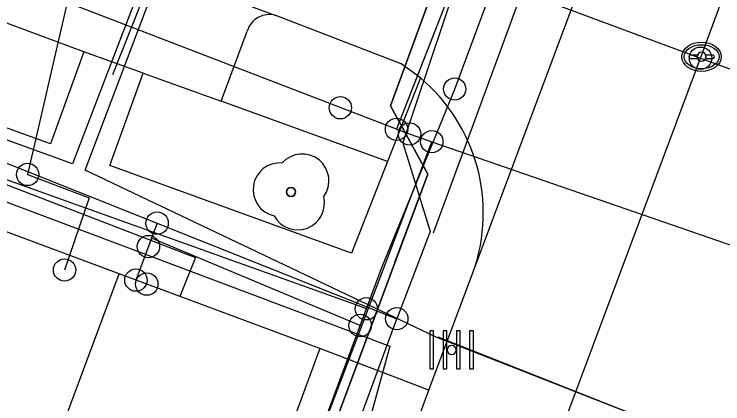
# Model space of a CAD drawing. Extents: x 192672 to 192910, y 446344 to 446512.
# Drawn here: x 192725.25 to 192741.13, y 446389.57 to 446398.29 of the extents above; entities that cross this region are included whole.
import ezdxf

# ---------------------------------------------------------------- set-up
doc = ezdxf.new("R2010")
doc.units = 0
for name, color, linetype in [('B-OI-KL-()_DIAMETEROVERGANG_WATER-S', 7, 'Continuous'), ('B-OI-KL-()_OVERIG_RIOOLVRIJVERVAL-S', 7, 'Continuous'), ('B-OI-KL-()_PUNTVANLEVERING_WATER-S', 7, 'Continuous'), ('B-OI-KL-BUISLEIDING_OLIEGASCHEMICALIEN_GASLAGEDRUK-G', 7, 'Continuous'), ('B-OI-KL-DATA-G', 7, 'Continuous'), ('B-OI-KL-DATA_DUCT-G', 7, 'Continuous'), ('B-OI-KL-DATA_GTWP-S', 7, 'Continuous'), ('B-OI-KL-DATA_KABELBED-G', 7, 'Continuous'), ('B-OI-KL-DATA_MANTELBUIS-G', 7, 'Continuous'), ('B-OI-KL-DATA_MOF-S', 7, 'Continuous'), ('B-OI-KL-ET_LS-G', 7, 'Continuous'), ('B-OI-KL-ET_LS_DELIVERYPOINT-S', 7, 'Continuous'), ('B-OI-KL-ET_LS_MANTELBUIS-G', 7, 'Continuous'), ('B-OI-KL-GAS_LD_AFTAKZADEL-S', 7, 'Continuous'), ('B-OI-KL-GAS_LD_DELIVERYPOINT-S', 7, 'Continuous'), ('B-OI-KL-GAS_LD_OVERGANGSSTUK-S', 7, 'Continuous'), ('B-OI-KL-GAS_LD_TSTUK-S', 7, 'Continuous'), ('B-OI-KL-WATER-G', 7, 'Continuous'), ('B-OI-RI-RIOOLVRIJVERVAL-G', 7, 'Continuous'), ('boom', 7, 'Continuous'), ('Default', 7, 'Continuous'), ('inspectie-   rioolput', 7, 'Continuous'), ('kant open verharding', 7, 'Continuous'), ('kant verharding', 7, 'Continuous'), ('kolk', 7, 'Continuous'), ('pand op maaiveld vlak', 7, 'Continuous'), ('verkeerseiland - berm', 7, 'Continuous')]:
    doc.layers.add(name, color=color, linetype=linetype)

# ---------------------------------------------------------------- blocks, each defined once
blk = doc.blocks.new('B-OI-KL-GAS_LD_AFTAKZADEL-S')
at = {"layer": 'Default'}
blk.add_circle((0, 0), 0.25, dxfattribs=at)
blk = doc.blocks.new('B-OI-KL-GAS_LD_DELIVERYPOINT-S')
at = {"layer": 'Default'}
blk.add_circle((0, 0), 0.25, dxfattribs=at)
blk = doc.blocks.new('B-OI-KL-GAS_LD_OVERGANGSSTUK-S')
at = {"layer": 'Default'}
blk.add_circle((0, 0), 0.25, dxfattribs=at)
blk = doc.blocks.new('B-OI-KL-GAS_LD_TSTUK-S')
at = {"layer": 'Default'}
blk.add_circle((0, 0), 0.25, dxfattribs=at)
blk = doc.blocks.new('B-OI-KL-ET_LS_DELIVERYPOINT-S')
at = {"layer": 'Default'}
blk.add_circle((0, 0), 0.25, dxfattribs=at)
blk = doc.blocks.new('B-OI-KL-()_OVERIG_RIOOLVRIJVERVAL-S')
at = {"layer": 'Default'}
blk.add_circle((0, 0), 0.25, dxfattribs=at)
blk = doc.blocks.new('B-OI-KL-()_DIAMETEROVERGANG_WATER-S')
at = {"layer": 'Default'}
blk.add_circle((0, 0), 0.25, dxfattribs=at)
blk = doc.blocks.new('B-OI-KL-()_PUNTVANLEVERING_WATER-S')
at = {"layer": 'Default'}
blk.add_circle((0, 0), 0.25, dxfattribs=at)
blk = doc.blocks.new('B-OI-KL-DATA_GTWP-S')
at = {"layer": 'Default'}
blk.add_circle((0, 0), 0.25, dxfattribs=at)
blk = doc.blocks.new('B-OI-KL-DATA_MOF-S')
at = {"layer": 'Default'}
blk.add_circle((0, 0), 0.25, dxfattribs=at)

msp = doc.modelspace()

# ---------------------------------------------------------------- linework, layer by layer
at = {"layer": 'B-OI-KL-BUISLEIDING_OLIEGASCHEMICALIEN_GASLAGEDRUK-G'}
for points in [[(192739.245, 446406.116), (192738.615, 446404.612), (192736.992, 446403.675), (192735.143, 446398.93), (192733.961, 446395.415), (192734.57, 446393.429), (192733.825, 446391.479)], [(192734.648, 446393.4), (192738.753, 446404.561)], [(192709.208, 446401.012), (192719.482, 446397.193), (192733.825, 446391.479)], [(192728.457, 446393.618), (192728.365, 446393.385), (192728.261, 446393.093)], [(192728.261, 446393.093), (192727.981, 446392.343)], [(192716.663, 446345.556), (192724.878, 446367.369), (192730.944, 446383.739), (192732.424, 446387.662), (192733.825, 446391.479)]]:
    msp.add_lwpolyline(points, dxfattribs=at)
at = {"layer": 'B-OI-KL-DATA-G'}
for points in [[(192768.74, 446486.807), (192749.794, 446435.599), (192742.072, 446415.039), (192739.06, 446406.841), (192738.917, 446406.249), (192738.75, 446405.758), (192738.438, 446405.088), (192738.002, 446404.406), (192737.543, 446403.858), (192737.067, 446403.408), (192736.56, 446403.025), (192736.06, 446402.723), (192733.684, 446396.245), (192734.518, 446394.712), (192730.316, 446383.423), (192727.316, 446375.697), (192722.899, 446364.033), (192722.458, 446362.715), (192718.077, 446351.086), (192716.68, 446347.404), (192715.968, 446345.556)], [(192768.74, 446486.807), (192749.794, 446435.599), (192742.072, 446415.039), (192739.06, 446406.841), (192738.917, 446406.249), (192738.75, 446405.758), (192738.438, 446405.088), (192738.002, 446404.406), (192737.543, 446403.858), (192737.067, 446403.408), (192736.56, 446403.025), (192736.06, 446402.723), (192733.684, 446396.245), (192734.518, 446394.712), (192730.316, 446383.423), (192727.316, 446375.697), (192722.899, 446364.033), (192722.458, 446362.715), (192718.077, 446351.086), (192716.68, 446347.404), (192715.968, 446345.556)], [(192768.74, 446486.807), (192749.794, 446435.599), (192742.072, 446415.039), (192739.06, 446406.841), (192738.917, 446406.249), (192738.75, 446405.758), (192738.438, 446405.088), (192738.002, 446404.406), (192737.543, 446403.858), (192737.067, 446403.408), (192736.56, 446403.025), (192736.06, 446402.723), (192733.684, 446396.245), (192734.518, 446394.712), (192730.316, 446383.423), (192727.316, 446375.697), (192722.899, 446364.033), (192722.458, 446362.715), (192718.077, 446351.086), (192716.68, 446347.404), (192715.968, 446345.556)], [(192768.74, 446486.807), (192749.794, 446435.599), (192742.072, 446415.039), (192739.06, 446406.841), (192738.917, 446406.249), (192738.75, 446405.758), (192738.438, 446405.088), (192738.002, 446404.406), (192737.543, 446403.858), (192737.067, 446403.408), (192736.56, 446403.025), (192736.06, 446402.723), (192733.684, 446396.245), (192734.518, 446394.712), (192730.316, 446383.423), (192727.316, 446375.697), (192722.899, 446364.033), (192722.458, 446362.715), (192718.077, 446351.086), (192716.68, 446347.404), (192715.968, 446345.556)], [(192768.74, 446486.807), (192749.794, 446435.599), (192742.072, 446415.039), (192739.06, 446406.841), (192738.917, 446406.249), (192738.75, 446405.758), (192738.438, 446405.088), (192738.002, 446404.406), (192737.543, 446403.858), (192737.067, 446403.408), (192736.56, 446403.025), (192736.06, 446402.723), (192733.684, 446396.245), (192734.518, 446394.712), (192730.316, 446383.423), (192727.316, 446375.697), (192722.899, 446364.033), (192722.458, 446362.715), (192718.077, 446351.086), (192716.68, 446347.404), (192715.968, 446345.556)], [(192768.74, 446486.807), (192749.794, 446435.599), (192742.072, 446415.039), (192739.06, 446406.841), (192738.917, 446406.249), (192738.75, 446405.758), (192738.438, 446405.088), (192738.002, 446404.406), (192737.543, 446403.858), (192737.067, 446403.408), (192736.56, 446403.025), (192736.06, 446402.723), (192733.684, 446396.245), (192734.518, 446394.712), (192730.316, 446383.423), (192727.316, 446375.697), (192722.899, 446364.033), (192722.458, 446362.715), (192718.077, 446351.086), (192716.68, 446347.404), (192715.968, 446345.556)], [(192768.74, 446486.807), (192749.794, 446435.599), (192742.072, 446415.039), (192739.06, 446406.841), (192738.917, 446406.249), (192738.75, 446405.758), (192738.438, 446405.088), (192738.002, 446404.406), (192737.543, 446403.858), (192737.067, 446403.408), (192736.56, 446403.025), (192736.06, 446402.723), (192733.684, 446396.245), (192734.518, 446394.712), (192730.316, 446383.423), (192727.316, 446375.697), (192722.899, 446364.033), (192722.458, 446362.715), (192718.077, 446351.086), (192716.68, 446347.404), (192715.968, 446345.556)], [(192768.74, 446486.807), (192749.794, 446435.599), (192742.072, 446415.039), (192739.06, 446406.841), (192738.917, 446406.249), (192738.75, 446405.758), (192738.438, 446405.088), (192738.002, 446404.406), (192737.543, 446403.858), (192737.067, 446403.408), (192736.56, 446403.025), (192736.06, 446402.723), (192733.684, 446396.245), (192734.518, 446394.712), (192730.316, 446383.423), (192727.316, 446375.697), (192722.899, 446364.033), (192722.458, 446362.715), (192718.077, 446351.086), (192716.68, 446347.404), (192715.968, 446345.556)], [(192768.74, 446486.807), (192749.794, 446435.599), (192742.072, 446415.039), (192739.06, 446406.841), (192738.917, 446406.249), (192738.75, 446405.758), (192738.438, 446405.088), (192738.002, 446404.406), (192737.543, 446403.858), (192737.067, 446403.408), (192736.56, 446403.025), (192736.06, 446402.723), (192733.684, 446396.245), (192734.518, 446394.712), (192730.316, 446383.423), (192727.316, 446375.697), (192722.899, 446364.033), (192722.458, 446362.715), (192718.077, 446351.086), (192716.68, 446347.404), (192715.968, 446345.556)], [(192768.74, 446486.807), (192749.794, 446435.599), (192742.072, 446415.039), (192739.06, 446406.841), (192738.917, 446406.249), (192738.75, 446405.758), (192738.438, 446405.088), (192738.002, 446404.406), (192737.543, 446403.858), (192737.067, 446403.408), (192736.56, 446403.025), (192736.06, 446402.723), (192733.684, 446396.245), (192734.518, 446394.712), (192730.316, 446383.423), (192727.316, 446375.697), (192722.899, 446364.033), (192722.458, 446362.715), (192718.077, 446351.086), (192716.68, 446347.404), (192715.968, 446345.556)], [(192768.74, 446486.807), (192749.794, 446435.599), (192742.072, 446415.039), (192739.06, 446406.841), (192738.917, 446406.249), (192738.75, 446405.758), (192738.438, 446405.088), (192738.002, 446404.406), (192737.543, 446403.858), (192737.067, 446403.408), (192736.56, 446403.025), (192736.06, 446402.723), (192733.684, 446396.245), (192734.518, 446394.712), (192730.316, 446383.423), (192727.316, 446375.697), (192722.899, 446364.033), (192722.458, 446362.715), (192718.077, 446351.086), (192716.68, 446347.404), (192715.968, 446345.556)], [(192768.74, 446486.807), (192749.794, 446435.599), (192742.072, 446415.039), (192739.06, 446406.841), (192738.917, 446406.249), (192738.75, 446405.758), (192738.438, 446405.088), (192738.002, 446404.406), (192737.543, 446403.858), (192737.067, 446403.408), (192736.56, 446403.025), (192736.06, 446402.723), (192733.684, 446396.245), (192734.518, 446394.712), (192730.316, 446383.423), (192727.316, 446375.697), (192722.899, 446364.033), (192722.458, 446362.715), (192718.077, 446351.086), (192716.68, 446347.404), (192715.968, 446345.556)], [(192768.74, 446486.807), (192749.794, 446435.599), (192742.072, 446415.039), (192739.06, 446406.841), (192738.917, 446406.249), (192738.75, 446405.758), (192738.438, 446405.088), (192738.002, 446404.406), (192737.543, 446403.858), (192737.067, 446403.408), (192736.56, 446403.025), (192736.06, 446402.723), (192733.684, 446396.245), (192734.518, 446394.712), (192730.316, 446383.423), (192727.316, 446375.697), (192722.899, 446364.033), (192722.458, 446362.715), (192718.077, 446351.086), (192716.68, 446347.404), (192715.968, 446345.556)], [(192768.74, 446486.807), (192749.794, 446435.599), (192742.072, 446415.039), (192739.06, 446406.841), (192738.917, 446406.249), (192738.75, 446405.758), (192738.438, 446405.088), (192738.002, 446404.406), (192737.543, 446403.858), (192737.067, 446403.408), (192736.56, 446403.025), (192736.06, 446402.723), (192733.684, 446396.245), (192734.518, 446394.712), (192730.316, 446383.423), (192727.316, 446375.697), (192722.899, 446364.033), (192722.458, 446362.715), (192718.077, 446351.086), (192716.68, 446347.404), (192715.968, 446345.556)], [(192768.74, 446486.807), (192749.794, 446435.599), (192742.072, 446415.039), (192739.06, 446406.841), (192738.917, 446406.249), (192738.75, 446405.758), (192738.438, 446405.088), (192738.002, 446404.406), (192737.543, 446403.858), (192737.067, 446403.408), (192736.56, 446403.025), (192736.06, 446402.723), (192733.684, 446396.245), (192734.518, 446394.712), (192730.316, 446383.423), (192727.316, 446375.697), (192722.899, 446364.033), (192722.458, 446362.715), (192718.077, 446351.086), (192716.68, 446347.404), (192715.968, 446345.556)], [(192733.785, 446392.743), (192734.518, 446394.712), (192733.684, 446396.245), (192736.06, 446402.723), (192736.56, 446403.025), (192737.067, 446403.408), (192737.543, 446403.858), (192738.002, 446404.406), (192738.438, 446405.088), (192738.75, 446405.758), (192738.917, 446406.249), (192739.06, 446406.841), (192742.072, 446415.039), (192749.794, 446435.599), (192768.74, 446486.807)], [(192675.743, 446430.156), (192678.122, 446429.261), (192683.193, 446427.673), (192696.077, 446422.823), (192719.012, 446414.118), (192720.2, 446413.77), (192739.06, 446406.841), (192738.917, 446406.249), (192738.75, 446405.758), (192738.438, 446405.088), (192738.002, 446404.406), (192737.543, 446403.858), (192737.067, 446403.408), (192736.56, 446403.025), (192736.06, 446402.723), (192733.684, 446396.245), (192734.518, 446394.712), (192730.316, 446383.423), (192727.316, 446375.697), (192722.899, 446364.033), (192722.458, 446362.715), (192718.077, 446351.086), (192716.68, 446347.404), (192715.968, 446345.556)], [(192675.743, 446430.156), (192678.122, 446429.261), (192683.193, 446427.673), (192696.077, 446422.823), (192719.012, 446414.118), (192720.2, 446413.77), (192739.06, 446406.841), (192738.917, 446406.249), (192738.75, 446405.758), (192738.438, 446405.088), (192738.002, 446404.406), (192737.543, 446403.858), (192737.067, 446403.408), (192736.56, 446403.025), (192736.06, 446402.723), (192733.684, 446396.245), (192734.518, 446394.712), (192730.316, 446383.423), (192727.316, 446375.697), (192722.899, 446364.033), (192722.458, 446362.715), (192718.077, 446351.086), (192716.68, 446347.404), (192715.968, 446345.556)], [(192675.743, 446430.156), (192678.122, 446429.261), (192683.193, 446427.673), (192696.077, 446422.823), (192719.012, 446414.118), (192720.2, 446413.77), (192739.06, 446406.841), (192738.917, 446406.249), (192738.75, 446405.758), (192738.438, 446405.088), (192738.002, 446404.406), (192737.543, 446403.858), (192737.067, 446403.408), (192736.56, 446403.025), (192736.06, 446402.723), (192733.684, 446396.245), (192734.518, 446394.712), (192730.316, 446383.423), (192727.316, 446375.697), (192722.899, 446364.033), (192722.458, 446362.715), (192718.077, 446351.086), (192716.68, 446347.404), (192715.968, 446345.556)], [(192675.743, 446430.156), (192678.122, 446429.261), (192683.193, 446427.673), (192696.077, 446422.823), (192719.012, 446414.118), (192720.2, 446413.77), (192739.06, 446406.841), (192738.917, 446406.249), (192738.75, 446405.758), (192738.438, 446405.088), (192738.002, 446404.406), (192737.543, 446403.858), (192737.067, 446403.408), (192736.56, 446403.025), (192736.06, 446402.723), (192733.684, 446396.245), (192734.518, 446394.712), (192730.316, 446383.423), (192727.316, 446375.697), (192722.899, 446364.033), (192722.458, 446362.715), (192718.077, 446351.086), (192716.68, 446347.404), (192715.968, 446345.556)], [(192675.743, 446430.156), (192678.122, 446429.261), (192683.193, 446427.673), (192696.077, 446422.823), (192719.012, 446414.118), (192720.2, 446413.77), (192739.06, 446406.841), (192738.917, 446406.249), (192738.75, 446405.758), (192738.438, 446405.088), (192738.002, 446404.406), (192737.543, 446403.858), (192737.067, 446403.408), (192736.56, 446403.025), (192736.06, 446402.723), (192733.684, 446396.245), (192734.518, 446394.712), (192730.316, 446383.423), (192727.316, 446375.697), (192722.899, 446364.033), (192722.458, 446362.715), (192718.077, 446351.086), (192716.68, 446347.404), (192715.968, 446345.556)], [(192675.743, 446430.156), (192678.122, 446429.261), (192683.193, 446427.673), (192696.077, 446422.823), (192719.012, 446414.118), (192720.2, 446413.77), (192739.06, 446406.841), (192738.917, 446406.249), (192738.75, 446405.758), (192738.438, 446405.088), (192738.002, 446404.406), (192737.543, 446403.858), (192737.067, 446403.408), (192736.56, 446403.025), (192736.06, 446402.723), (192733.684, 446396.245), (192734.518, 446394.712), (192730.316, 446383.423), (192727.316, 446375.697), (192722.899, 446364.033), (192722.458, 446362.715), (192718.077, 446351.086), (192716.68, 446347.404), (192715.968, 446345.556)], [(192715.968, 446345.556), (192716.68, 446347.404), (192718.077, 446351.086), (192722.458, 446362.715), (192722.899, 446364.033), (192727.316, 446375.697), (192730.316, 446383.423), (192734.518, 446394.712), (192733.684, 446396.245), (192736.06, 446402.723), (192736.56, 446403.025), (192737.067, 446403.408), (192737.543, 446403.858), (192738.002, 446404.406), (192738.438, 446405.088), (192738.75, 446405.758), (192738.917, 446406.249), (192739.06, 446406.841), (192720.2, 446413.77), (192719.012, 446414.118), (192698.154, 446422.035)], [(192715.968, 446345.556), (192716.68, 446347.404), (192718.077, 446351.086), (192722.458, 446362.715), (192722.899, 446364.033), (192727.316, 446375.697), (192730.316, 446383.423), (192734.518, 446394.712), (192733.684, 446396.245), (192736.06, 446402.723), (192736.56, 446403.025), (192737.067, 446403.408), (192737.543, 446403.858), (192738.002, 446404.406), (192738.438, 446405.088), (192738.75, 446405.758), (192738.917, 446406.249), (192739.06, 446406.841), (192720.2, 446413.77), (192719.012, 446414.118), (192703.056, 446420.174)], [(192715.968, 446345.556), (192716.68, 446347.404), (192718.077, 446351.086), (192722.458, 446362.715), (192722.899, 446364.033), (192727.316, 446375.697), (192730.316, 446383.423), (192734.518, 446394.712), (192733.684, 446396.245), (192736.06, 446402.723), (192736.56, 446403.025), (192737.067, 446403.408), (192737.543, 446403.858), (192738.002, 446404.406), (192738.438, 446405.088), (192738.75, 446405.758), (192738.917, 446406.249), (192739.06, 446406.841), (192720.2, 446413.77), (192719.012, 446414.118), (192707.704, 446418.41)], [(192717.806, 446397.281), (192729.315, 446392.851), (192728.962, 446391.978)], [(192733.785, 446392.743), (192730.316, 446383.423), (192727.316, 446375.697), (192722.899, 446364.033), (192722.458, 446362.715), (192718.077, 446351.086), (192716.68, 446347.404), (192715.968, 446345.556)]]:
    msp.add_lwpolyline(points, dxfattribs=at)
at = {"layer": 'B-OI-KL-DATA_DUCT-G'}
msp.add_lwpolyline([(192736.06, 446402.723), (192733.684, 446396.245)], dxfattribs=at)
at = {"layer": 'B-OI-KL-DATA_KABELBED-G'}
for points in [[(192733.82, 446395.718), (192726.444, 446398.553), (192717.381, 446402.036), (192715.981, 446402.574), (192711.535, 446404.244), (192702.923, 446407.477), (192692.564, 446411.367), (192684.205, 446414.506), (192682.207, 446415.256), (192682.206, 446415.257), (192675.743, 446417.684)], [(192738.388, 446407.619), (192737.146, 446404.239), (192733.82, 446395.718)], [(192737.146, 446404.239), (192734.236, 446396.786)], [(192736.06, 446402.723), (192733.684, 446396.245)], [(192726.444, 446398.553), (192725.556, 446394.707)], [(192733.684, 446396.245), (192734.518, 446394.712), (192733.785, 446392.743)], [(192733.82, 446395.718), (192733.917, 446395.681), (192734.61, 446395.441)], [(192715.778, 446345.556), (192717.157, 446349.216), (192720.197, 446357.284), (192722.27, 446362.784), (192722.711, 446364.103), (192724.092, 446367.75), (192725.922, 446372.585), (192725.924, 446372.588), (192726.95, 446375.299), (192730.073, 446383.511), (192734.61, 446395.441)], [(192734.61, 446395.441), (192744.75, 446391.942)], [(192725.556, 446394.707), (192726.931, 446394.184), (192726.383, 446392.568)], [(192733.785, 446392.743), (192731.53, 446386.684)]]:
    msp.add_lwpolyline(points, dxfattribs=at)
at = {"layer": 'B-OI-KL-DATA_MANTELBUIS-G'}
for points in [[(192737.146, 446404.239), (192734.236, 446396.786)], [(192736.06, 446402.723), (192733.684, 446396.245)]]:
    msp.add_lwpolyline(points, dxfattribs=at)
at = {"layer": 'B-OI-KL-ET_LS-G'}
for points in [[(192675.743, 446412.643), (192733.67, 446390.862), (192732.765, 446387.575)], [(192732.15, 446406.177), (192731.012, 446406.556), (192726.559, 446394.948), (192704.717, 446402.86), (192705.191, 446404.234), (192705.001, 446404.897)], [(192739.544, 446381.646), (192741.483, 446388.409), (192734.708, 446391.063), (192726.843, 446394.806), (192731.06, 446405.94), (192732.15, 446406.177)]]:
    msp.add_lwpolyline(points, dxfattribs=at)
at = {"layer": 'B-OI-KL-ET_LS_MANTELBUIS-G'}
for points in [[(192731.107, 446406.129), (192727.459, 446396.938)], [(192741.104, 446388.551), (192734.755, 446391.062)]]:
    msp.add_lwpolyline(points, dxfattribs=at)
at = {"layer": 'B-OI-KL-WATER-G'}
for points in [[(192735.123, 446396.62), (192736.868, 446401.306)], [(192733.144, 446391.701), (192732.91, 446391.789), (192718.678, 446396.876), (192718.329, 446395.938)], [(192715.942, 446345.556), (192716.677, 446347.527), (192733.49, 446392.627), (192735.123, 446396.62)], [(192733.004, 446391.327), (192728.33, 446393.28), (192727.981, 446392.343)]]:
    msp.add_lwpolyline(points, dxfattribs=at)
at = {"layer": 'B-OI-RI-RIOOLVRIJVERVAL-G'}
for points in [[(192740.63, 446397.31), (192759.86, 446449.26)], [(192716.55, 446406.25), (192740.63, 446397.31)], [(192725.88, 446357.88), (192740.63, 446397.31)], [(192740.63, 446397.31), (192757.91, 446391)]]:
    msp.add_lwpolyline(points, dxfattribs=at)
at = {"layer": 'boom'}
msp.add_circle((192731.456, 446394.317), 0.1, dxfattribs=at)
for centre, radius, start, end in [((192731.706, 446394.567), 0.6, 323.5446, 138.4658), ((192731.206, 446394.367), 0.6, 85.137, 257.7544), ((192731.456, 446394.317), 0.1, 0, 180), ((192731.456, 446394.317), 0.1, 180, 0), ((192731.606, 446394.067), 0.6, 208.5058, 13.8356)]:
    msp.add_arc(centre, radius, start, end, dxfattribs=at)
at = {"layer": 'inspectie-   rioolput'}
for p, q in [((192740.56, 446397.379), (192740.403, 446397.379)), ((192740.903, 446397.379), (192740.746, 446397.379)), ((192740.403, 446397.305), (192740.56, 446397.305)), ((192740.746, 446397.305), (192740.903, 446397.305))]:
    msp.add_line(p, q, dxfattribs=at)
for centre, radius, start, end in [((192740.403, 446397.342), 0.0375, 90, 270), ((192740.653, 446397.342), 0.1, 0, 180), ((192740.653, 446397.342), 0.1, 157.9757, 180), ((192740.653, 446397.342), 0.1, 180, 202.0243), ((192740.653, 446397.342), 0.1, 180, 0), ((192740.653, 446397.342), 0.1, 0, 22.0243), ((192740.653, 446397.342), 0.1, 337.9757, 0), ((192740.903, 446397.342), 0.0375, 270, 90)]:
    msp.add_arc(centre, radius, start, end, dxfattribs=at)
for major_axis, ratio in [((-0.442, 0), 0.73911), ((-0.392, 0), 0.689655)]:
    msp.add_ellipse((192740.653, 446397.342), major_axis=major_axis, ratio=ratio, dxfattribs=at)
at = {"layer": 'kant open verharding'}
for p, q in [((192734.543, 446389.88), (192735.54, 446392.53)), ((192734.543, 446389.88), (192732.105, 446390.808)), ((192728.589, 446374.052), (192734.543, 446389.88))]:
    msp.add_line(p, q, dxfattribs=at)
msp.add_arc((192731.81, 446393.843), 3.954, 340.6044, 49.9215, dxfattribs=at)
at = {"layer": 'kant verharding'}
for p, q in [((192675.743, 446418.762), (192731.114, 446398.266)), ((192735.54, 446392.53), (192740.343, 446405.376)), ((192728.147, 446396.977), (192726.814, 446397.454))]:
    msp.add_line(p, q, dxfattribs=at)
at = {"layer": 'kolk'}
for points in [[(192734.65, 446390.779), (192734.65, 446391.204), (192734.565, 446391.204), (192734.565, 446390.779), (192734.565, 446390.354), (192734.65, 446390.354)], [(192734.948, 446390.779), (192734.948, 446391.204), (192734.863, 446391.204), (192734.863, 446390.779), (192734.863, 446390.354), (192734.948, 446390.354)], [(192735.245, 446390.779), (192735.245, 446391.204), (192735.16, 446391.204), (192735.16, 446390.779), (192735.16, 446390.354), (192735.245, 446390.354)], [(192735.543, 446390.779), (192735.543, 446391.204), (192735.458, 446391.204), (192735.458, 446390.779), (192735.458, 446390.354), (192735.543, 446390.354)]]:
    msp.add_lwpolyline(points, close=True, dxfattribs=at)
for start, end in [(0, 180), (180, 0)]:
    msp.add_arc((192735.054, 446390.779), 0.1, start, end, dxfattribs=at)
at = {"layer": 'pand op maaiveld vlak'}
for p, q in [((192727.603, 446392.484), (192723.101, 446394.161)), ((192724.965, 446385.4), (192727.603, 446392.484)), ((192732.105, 446390.808), (192727.603, 446392.484)), ((192732.105, 446390.808), (192729.467, 446383.724))]:
    msp.add_line(p, q, dxfattribs=at)
at = {"layer": 'verkeerseiland - berm'}
for p, q in [((192726.814, 446397.454), (192715.622, 446401.596)), ((192729.893, 446396.351), (192730.476, 446397.916)), ((192728.147, 446396.977), (192729.893, 446396.351)), ((192734.356, 446396.869), (192733.62, 446394.998)), ((192733.62, 446394.998), (192729.893, 446396.351))]:
    msp.add_line(p, q, dxfattribs=at)
for points in [[(192726.814, 446397.454), (192726.067, 446395.39), (192714.846, 446399.456), (192715.622, 446401.596)], [(192734.356, 446396.869), (192733.926, 446397.184), (192731.114, 446398.266)], [(192733.62, 446394.998), (192732.813, 446392.945), (192727.395, 446394.907), (192728.147, 446396.977)]]:
    msp.add_lwpolyline(points, dxfattribs=at)
msp.add_arc((192730.97, 446397.772), 0.514, 73.7362, 163.7612, dxfattribs=at)

# ---------------------------------------------------------------- block references
at = {"layer": 'B-OI-KL-()_DIAMETEROVERGANG_WATER-S'}
msp.add_blockref('B-OI-KL-()_DIAMETEROVERGANG_WATER-S', (192735.123, 446396.62), dxfattribs=at)
at = {"layer": 'B-OI-KL-()_OVERIG_RIOOLVRIJVERVAL-S'}
msp.add_blockref('B-OI-KL-()_OVERIG_RIOOLVRIJVERVAL-S', (192740.63, 446397.31), dxfattribs=at)
at = {"layer": 'B-OI-KL-()_PUNTVANLEVERING_WATER-S'}
for p in [(192733.144, 446391.701), (192733.004, 446391.327)]:
    msp.add_blockref('B-OI-KL-()_PUNTVANLEVERING_WATER-S', p, dxfattribs=at)
at = {"layer": 'B-OI-KL-DATA_GTWP-S'}
for p in [(192733.82, 446395.718), (192733.82, 446395.718), (192733.82, 446395.718), (192734.61, 446395.441), (192734.61, 446395.441), (192734.61, 446395.441), (192725.556, 446394.707), (192725.556, 446394.707), (192726.383, 446392.568)]:
    msp.add_blockref('B-OI-KL-DATA_GTWP-S', p, dxfattribs=at)
at = {"layer": 'B-OI-KL-DATA_MOF-S'}
for p in [(192732.562, 446396.201), (192734.111, 446395.614), (192725.556, 446394.707)]:
    msp.add_blockref('B-OI-KL-DATA_MOF-S', p, dxfattribs=at)
at = {"layer": 'B-OI-KL-ET_LS_DELIVERYPOINT-S'}
msp.add_blockref('B-OI-KL-ET_LS_DELIVERYPOINT-S', (192728.225, 446392.253), dxfattribs=at)
at = {"layer": 'B-OI-KL-GAS_LD_AFTAKZADEL-S'}
msp.add_blockref('B-OI-KL-GAS_LD_AFTAKZADEL-S', (192728.457, 446393.618), dxfattribs=at)
at = {"layer": 'B-OI-KL-GAS_LD_DELIVERYPOINT-S'}
msp.add_blockref('B-OI-KL-GAS_LD_DELIVERYPOINT-S', (192727.981, 446392.343), dxfattribs=at)
at = {"layer": 'B-OI-KL-GAS_LD_OVERGANGSSTUK-S'}
msp.add_blockref('B-OI-KL-GAS_LD_OVERGANGSSTUK-S', (192728.261, 446393.093), dxfattribs=at)
at = {"layer": 'B-OI-KL-GAS_LD_TSTUK-S'}
msp.add_blockref('B-OI-KL-GAS_LD_TSTUK-S', (192733.825, 446391.479), dxfattribs=at)

doc.saveas('drawing.dxf')
